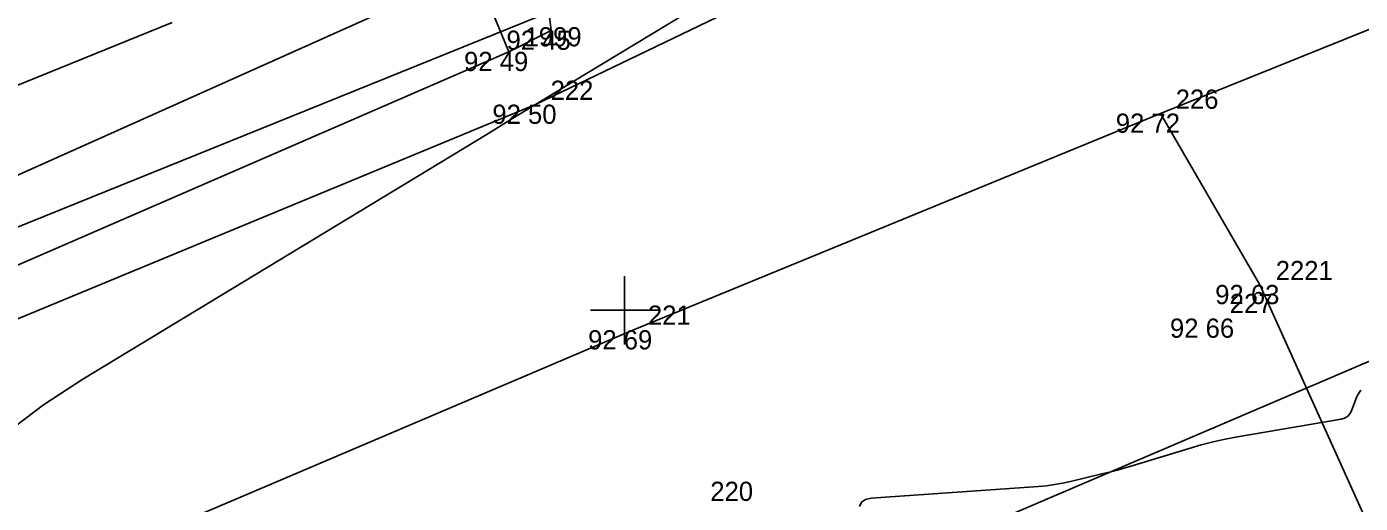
# Model space of a CAD drawing. Extents: x -711081 to -709338, y -1025122 to -1024092.
# Drawn here: x -710758.72 to -710739.27, y -1024927.81 to -1024920.86 of the extents above; entities that cross this region are included whole.
import ezdxf

# ---------------------------------------------------------------- set-up
doc = ezdxf.new("R2010")
doc.units = 0
for name, color, linetype in [('Ex_Minor Contours', 7, 'Continuous'), ('Z_body', 7, 'Continuous'), ('Z_body_cisla', 7, 'Continuous'), ('Z_body_vysky_redukovane', 7, 'Continuous'), ('Z_hektometricka_sit', 7, 'Continuous'), ('Z_katastr_hranice', 7, 'Continuous'), ('Z_komunikace', 7, 'Continuous'), ('Z_komunikace_osa', 7, 'Continuous'), ('Z_rozhranni', 7, 'Continuous'), ('Z_zelen_obvod', 7, 'Continuous')]:
    doc.layers.add(name, color=color, linetype=linetype)

# ---------------------------------------------------------------- blocks, each defined once
blk = doc.blocks.new('POINT_DISPLAY')
blk.add_line((0, 0), (0, 0))

msp = doc.modelspace()

# ---------------------------------------------------------------- linework, layer by layer
at = {"layer": 'Ex_Minor Contours'}
for points in [[(-710759.024, -1024926.794), (-710758.48, -1024926.379), (-710757.905, -1024926.002), (-710752.022, -1024922.438), (-710751.661, -1024922.219), (-710751.3, -1024922), (-710750.939, -1024921.781), (-710750.578, -1024921.561), (-710748.641, -1024920.383)], [(-710756.603, -1024920.8), (-710761.026, -1024922.594)], [(-710739.257, -1024926.165), (-710739.289, -1024926.206), (-710739.314, -1024926.255), (-710739.395, -1024926.465), (-710739.419, -1024926.512), (-710739.453, -1024926.548), (-710739.495, -1024926.574), (-710739.546, -1024926.589), (-710741.058, -1024926.846), (-710741.237, -1024926.879), (-710741.414, -1024926.918), (-710741.59, -1024926.963), (-710741.764, -1024927.013), (-710742.582, -1024927.263), (-710742.695, -1024927.297), (-710742.809, -1024927.329), (-710742.923, -1024927.359), (-710743.037, -1024927.387), (-710743.496, -1024927.497), (-710743.612, -1024927.522), (-710743.727, -1024927.542), (-710743.844, -1024927.558), (-710743.961, -1024927.569), (-710746.404, -1024927.74), (-710746.486, -1024927.758), (-710746.543, -1024927.798), (-710746.572, -1024927.86)]]:
    msp.add_lwpolyline(points, dxfattribs=at)
at = {"layer": 'Z_hektometricka_sit'}
for p, q in [((-710750, -1024924.5), (-710750, -1024925.5)), ((-710750.5, -1024925), (-710749.5, -1024925))]:
    msp.add_line(p, q, dxfattribs=at)
at = {"layer": 'Z_katastr_hranice'}
for p, q in [((-710728.9, -1024911.67), (-710760.45, -1024924.43)), ((-710744.84, -1024928.18), (-710735.91, -1024924.36))]:
    msp.add_line(p, q, dxfattribs=at)
at = {"layer": 'Z_komunikace'}
for p, q in [((-710751.3, -1024922), (-710746.82, -1024919.84)), ((-710764.9, -1024927.62), (-710751.3, -1024922))]:
    msp.add_line(p, q, dxfattribs=at)
at = {"layer": 'Z_komunikace_osa'}
for p, q in [((-710742.18, -1024922.13), (-710731.11, -1024917.66)), ((-710749.88, -1024925.29), (-710742.18, -1024922.13)), ((-710740.73, -1024924.63), (-710742.18, -1024922.13)), ((-710738.54, -1024929.47), (-710740.73, -1024924.63)), ((-710763.5, -1024931.08), (-710749.88, -1024925.29))]:
    msp.add_line(p, q, dxfattribs=at)
at = {"layer": 'Z_rozhranni'}
for p, q in [((-710751.07, -1024920.92), (-710751.12, -1024920.52)), ((-710751.69, -1024921.23), (-710751.07, -1024920.92)), ((-710760.31, -1024924.97), (-710751.69, -1024921.23))]:
    msp.add_line(p, q, dxfattribs=at)
at = {"layer": 'Z_zelen_obvod'}
for p, q in [((-710760.45, -1024923.74), (-710752.18, -1024920.04)), ((-710752.18, -1024920.04), (-710751.69, -1024921.23))]:
    msp.add_line(p, q, dxfattribs=at)

# ---------------------------------------------------------------- block references
at = {"layer": 'Z_body'}
for p in [(-710751.07, -1024920.92), (-710751.69, -1024921.23), (-710751.3, -1024922), (-710742.18, -1024922.13), (-710740.73, -1024924.63), (-710741.39, -1024925.12), (-710749.88, -1024925.29)]:
    msp.add_blockref('POINT_DISPLAY', p, dxfattribs=at)

# ---------------------------------------------------------------- texts
at = {"layer": 'Z_body_cisla'}
for s, p in [('1999', (-710751.46, -1024921.15)), ('222', (-710751.08, -1024921.93)), ('226', (-710741.96, -1024922.06)), ('2221', (-710740.5, -1024924.56)), ('227', (-710741.17, -1024925.04)), ('221', (-710749.66, -1024925.21)), ('220', (-710748.75, -1024927.78))]:
    msp.add_text(s, height=0.28, dxfattribs=at).set_placement(p)
at = {"layer": 'Z_body_vysky_redukovane'}
for s, p in [('92 45', (-710751.723, -1024921.2)), ('92 49', (-710752.343, -1024921.51)), ('92 50', (-710751.93, -1024922.28)), ('92 72', (-710742.833, -1024922.41)), ('92 63', (-710741.383, -1024924.91)), ('92 66', (-710742.043, -1024925.4)), ('92 69', (-710750.533, -1024925.57))]:
    msp.add_text(s, height=0.28, dxfattribs=at).set_placement(p)

doc.saveas('drawing.dxf')
